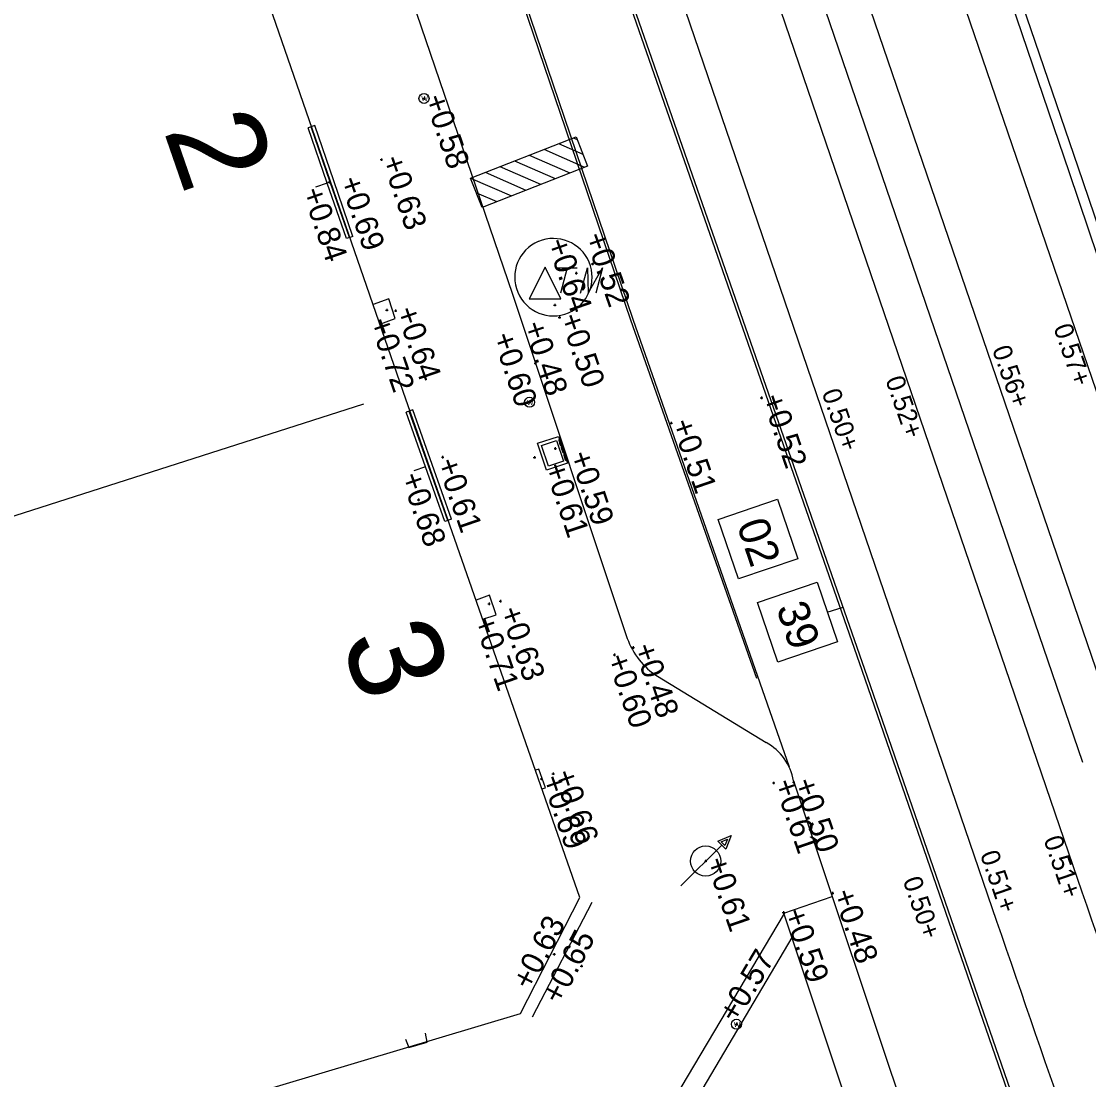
# Model space of a CAD drawing. Extents: x 122462 to 123306, y 485548 to 486417.
# Drawn here: x 122879.04 to 122896.03, y 485918.32 to 485935.16 of the extents above; entities that cross this region are included whole.
import ezdxf

# ---------------------------------------------------------------- set-up
doc = ezdxf.new("R2010")
doc.units = 0
for name, color, linetype in [('B-WE-IE-MEUBILAIR_WEGMEUBILAIR_FIETS-S', 7, 'Continuous'), ('B-WE-IE-MEUBILAIR_WEGMEUBILAIR_PEILBUIS-S', 7, 'Continuous'), ('B-WE-IE-MEUBILAIR_WEGMEUBILAIR_VERKEERSBORD-S', 7, 'Continuous'), ('B-WE-OG-HOOGTEPUNT-S', 7, 'Continuous'), ('B-WE-OG-TOPOGRAFIE_GEVELDETAIL-G', 7, 'Continuous'), ('B-WE-OG-TOPOKAART-G', 7, 'Continuous'), ('B-WE-RI-HWA_KOLK-S', 7, 'Continuous'), ('B-WE-VH-KANTOPSLUITING_ELEMENT_INRIT-G', 7, 'Continuous'), ('B-WE-VH-KANTOPSLUITING_OPSLUITBAND_100X200-G', 7, 'Continuous'), ('B-WE-VH-MATERIAALGRENS-G', 7, 'Continuous'), ('B-WE-VW-MARKERING_LANGS_STREEP_11_010-G', 7, 'Continuous'), ('Bestaand Hoogtemaat vast', 7, 'Continuous'), ('iba7-verkeersbord blauw', 7, 'Continuous'), ('Level 4', 7, 'Continuous'), ('V markering 1-1 10 cm', 7, 'Continuous'), ('V markering ononderbroken streep 10 cm', 7, 'Continuous'), ('V materiaalscheiding algemeen', 7, 'Continuous'), ('V meubilair trammast', 7, 'Continuous'), ('V Rails', 7, 'Continuous'), ('V RWS-band 115-225x250 mm specie', 7, 'Continuous'), ('V trottoirband 130-150x250 mm specie', 7, 'Continuous'), ('V-WE-GR-BOOM-S', 7, 'Continuous'), ('X-WE-AL-TEKENBLAD-S', 7, 'Continuous')]:
    doc.layers.add(name, color=color, linetype=linetype)

msp = doc.modelspace()

# ---------------------------------------------------------------- linework, layer by layer
at = {"layer": 'B-WE-IE-MEUBILAIR_WEGMEUBILAIR_FIETS-S'}
for p, q in [((122887.592, 485933.212), (122887.978, 485933.044)), ((122887.825, 485933.304), (122887.887, 485933.277)), ((122887.125, 485933.029), (122887.774, 485932.747)), ((122887.359, 485933.121), (122888.007, 485932.838)), ((122886.66, 485932.847), (122887.308, 485932.564)), ((122886.893, 485932.938), (122887.541, 485932.655)), ((122886.194, 485932.664), (122886.842, 485932.381)), ((122886.426, 485932.755), (122887.074, 485932.472)), ((122886.285, 485932.431), (122886.609, 485932.289))]:
    msp.add_line(p, q, dxfattribs=at)
msp.add_lwpolyline([(122888.054, 485932.855), (122886.376, 485932.197), (122886.193, 485932.663), (122887.871, 485933.322)], close=True, dxfattribs=at)
at = {"layer": 'B-WE-IE-MEUBILAIR_WEGMEUBILAIR_PEILBUIS-S'}
msp.add_line((122889.538, 485921.398), (122890.19, 485922.049), dxfattribs=at)
for points in [[(122890.126, 485922.113), (122890.342, 485922.202), (122890.254, 485921.985)], [(122890.182, 485922.102), (122890.284, 485922.144), (122890.242, 485922.042)]]:
    msp.add_lwpolyline(points, close=True, dxfattribs=at)
msp.add_circle((122889.934, 485921.794), 0.24, dxfattribs=at)
at = {"layer": 'B-WE-OG-HOOGTEPUNT-S'}
for p, q in [((122885.432, 485933.931), (122885.472, 485933.931)), ((122885.452, 485933.951), (122885.452, 485933.911)), ((122884.754, 485932.957), (122884.794, 485932.957)), ((122884.774, 485932.977), (122884.774, 485932.937)), ((122883.923, 485932.596), (122883.963, 485932.596)), ((122883.943, 485932.616), (122883.943, 485932.576)), ((122883.819, 485932.029), (122883.859, 485932.029)), ((122883.839, 485932.049), (122883.839, 485932.009)), ((122888.132, 485931.317), (122888.132, 485931.277)), ((122887.856, 485931.149), (122887.896, 485931.149)), ((122887.876, 485931.169), (122887.876, 485931.129)), ((122888.112, 485931.297), (122888.152, 485931.297)), ((122887.514, 485930.643), (122887.554, 485930.643)), ((122887.534, 485930.663), (122887.534, 485930.623)), ((122884.841, 485930.563), (122884.881, 485930.563)), ((122884.861, 485930.583), (122884.861, 485930.543)), ((122884.98, 485930.553), (122885.02, 485930.553)), ((122885, 485930.573), (122885, 485930.533)), ((122887.608, 485930.466), (122887.608, 485930.426)), ((122887.588, 485930.446), (122887.628, 485930.446)), ((122887.203, 485929.717), (122887.243, 485929.717)), ((122887.223, 485929.737), (122887.223, 485929.697)), ((122887.112, 485929.095), (122887.152, 485929.095)), ((122887.132, 485929.115), (122887.132, 485929.075)), ((122890.802, 485929.165), (122890.842, 485929.165)), ((122890.822, 485929.185), (122890.822, 485929.145)), ((122889.366, 485928.765), (122889.406, 485928.765)), ((122889.386, 485928.785), (122889.386, 485928.745)), ((122887.521, 485928.359), (122887.561, 485928.359)), ((122887.541, 485928.379), (122887.541, 485928.339)), ((122885.728, 485928.221), (122885.768, 485928.221)), ((122885.748, 485928.241), (122885.748, 485928.201)), ((122887.191, 485928.219), (122887.231, 485928.219)), ((122887.211, 485928.239), (122887.211, 485928.199)), ((122885.344, 485927.543), (122885.384, 485927.543)), ((122885.364, 485927.563), (122885.364, 485927.523)), ((122886.467, 485925.887), (122886.507, 485925.887)), ((122886.487, 485925.907), (122886.487, 485925.867)), ((122886.647, 485925.929), (122886.687, 485925.929)), ((122886.667, 485925.949), (122886.667, 485925.909)), ((122888.763, 485925.194), (122888.803, 485925.194)), ((122888.783, 485925.214), (122888.783, 485925.174)), ((122888.462, 485925.077), (122888.502, 485925.077)), ((122888.482, 485925.097), (122888.482, 485925.057)), ((122887.488, 485923.184), (122887.528, 485923.184)), ((122887.508, 485923.204), (122887.508, 485923.164)), ((122887.3, 485923.101), (122887.34, 485923.101)), ((122887.32, 485923.121), (122887.32, 485923.081)), ((122890.996, 485923.037), (122891.036, 485923.037)), ((122891.016, 485923.057), (122891.016, 485923.017)), ((122891.314, 485923.049), (122891.354, 485923.049)), ((122891.334, 485923.069), (122891.334, 485923.029)), ((122889.914, 485921.794), (122889.954, 485921.794)), ((122889.934, 485921.814), (122889.934, 485921.774)), ((122891.935, 485921.283), (122891.975, 485921.283)), ((122891.955, 485921.303), (122891.955, 485921.263)), ((122891.154, 485920.975), (122891.194, 485920.975)), ((122891.174, 485920.995), (122891.174, 485920.955)), ((122887.503, 485920.31), (122887.543, 485920.31)), ((122887.523, 485920.33), (122887.523, 485920.29)), ((122887.939, 485920.124), (122887.979, 485920.124)), ((122887.959, 485920.144), (122887.959, 485920.104)), ((122890.404, 485919.197), (122890.444, 485919.197)), ((122890.424, 485919.217), (122890.424, 485919.177))]:
    msp.add_line(p, q, dxfattribs=at)
at = {"layer": 'B-WE-OG-TOPOGRAFIE_GEVELDETAIL-G'}
for p, q in [((122883.712, 485933.499), (122883.608, 485933.463)), ((122883.913, 485932.581), (122883.723, 485932.516)), ((122884.321, 485931.735), (122884.217, 485931.699)), ((122885.274, 485928.976), (122885.17, 485928.94)), ((122885.477, 485928.068), (122885.288, 485928.002)), ((122885.888, 485927.234), (122885.784, 485927.197))]:
    msp.add_line(p, q, dxfattribs=at)
for points in [[(122884.217, 485931.699), (122883.913, 485932.581), (122883.608, 485933.463)], [(122884.265, 485931.716), (122883.96, 485932.597), (122883.655, 485933.479)], [(122884.321, 485931.735), (122884.016, 485932.617), (122883.712, 485933.499)], [(122885.784, 485927.197), (122885.477, 485928.068), (122885.17, 485928.94)], [(122885.831, 485927.214), (122885.524, 485928.085), (122885.217, 485928.956)], [(122885.888, 485927.234), (122885.581, 485928.105), (122885.274, 485928.976)]]:
    msp.add_lwpolyline(points, dxfattribs=at)
at = {"layer": 'B-WE-OG-TOPOKAART-G'}
msp.add_line((122885.12, 485929.269), (122882.259, 485937.529), dxfattribs=at)
msp.add_lwpolyline([(122877.355, 485916.488), (122886.989, 485919.37), (122887.932, 485921.215), (122885.12, 485929.269)], dxfattribs=at)
at = {"layer": 'B-WE-RI-HWA_KOLK-S'}
for p, q in [((122887.259, 485928.442), (122887.591, 485928.553)), ((122887.401, 485928.015), (122887.259, 485928.442)), ((122887.591, 485928.553), (122887.733, 485928.126)), ((122887.596, 485928.491), (122887.61, 485928.446)), ((122887.607, 485928.505), (122887.602, 485928.504)), ((122887.61, 485928.446), (122887.621, 485928.415)), ((122887.638, 485928.41), (122887.634, 485928.409)), ((122887.635, 485928.372), (122887.66, 485928.296)), ((122887.646, 485928.387), (122887.641, 485928.385)), ((122887.678, 485928.292), (122887.673, 485928.29)), ((122887.675, 485928.254), (122887.7, 485928.178)), ((122887.686, 485928.268), (122887.681, 485928.266)), ((122887.733, 485928.126), (122887.401, 485928.015)), ((122887.717, 485928.173), (122887.713, 485928.172))]:
    msp.add_line(p, q, dxfattribs=at)
msp.add_lwpolyline([(122887.433, 485928.078), (122887.322, 485928.41), (122887.559, 485928.489), (122887.67, 485928.157)], close=True, dxfattribs=at)
for centre, start, end in [((122887.605, 485928.494), 108.4454, 198.4454), ((122887.63, 485928.418), 198.4454, 288.4454), ((122887.645, 485928.376), 108.4454, 198.4454), ((122887.67, 485928.3), 198.4454, 288.4454), ((122887.684, 485928.257), 108.4454, 198.4454), ((122887.709, 485928.181), 198.4454, 288.4454)]:
    msp.add_arc(centre, 0.01, start, end, dxfattribs=at)
at = {"layer": 'B-WE-VH-KANTOPSLUITING_ELEMENT_INRIT-G'}
msp.add_lwpolyline([(122896.412, 485907.869), (122895.632, 485907.61), (122891.18, 485920.966), (122891.945, 485921.23)], close=True, dxfattribs=at)
at = {"layer": 'B-WE-VH-KANTOPSLUITING_OPSLUITBAND_100X200-G'}
msp.add_lwpolyline([(122888.121, 485921.135), (122887.171, 485919.308)], dxfattribs=at)
at = {"layer": 'B-WE-VH-MATERIAALGRENS-G'}
for points in [[(122875.208, 485969.969), (122879.225, 485958.349), (122883.88, 485944.828), (122888.777, 485930.419), (122891.262, 485923.291)], [(122884.75, 485930.336), (122884.995, 485930.426), (122884.894, 485930.74), (122884.642, 485930.649)], [(122886.386, 485925.644), (122886.601, 485925.715), (122886.493, 485926.024), (122886.28, 485925.948)], [(122887.328, 485922.946), (122887.384, 485922.96), (122887.281, 485923.258), (122887.224, 485923.243)], [(122891.182, 485920.961), (122886.28, 485912.706)], [(122886.458, 485912.363), (122891.31, 485920.576)], [(122885.157, 485918.958), (122885.213, 485918.827), (122885.503, 485918.914), (122885.476, 485919.055)]]:
    msp.add_lwpolyline(points, dxfattribs=at)
at = {"layer": 'B-WE-VW-MARKERING_LANGS_STREEP_11_010-G'}
msp.add_lwpolyline([(122875.329, 485969.583), (122879.184, 485958.335), (122883.839, 485944.815), (122888.736, 485930.405), (122890.742, 485924.703)], dxfattribs=at)
at = {"layer": 'iba7-verkeersbord blauw'}
for centre in [(122885.452, 485933.931), (122887.132, 485929.095), (122890.424, 485919.197)]:
    msp.add_circle(centre, 0.08, dxfattribs=at)
at = {"layer": 'Level 4'}
msp.add_lwpolyline([(122884.488, 485929.066), (122876.1, 485926.379), (122876.056, 485926.517)], dxfattribs=at)
at = {"layer": 'V markering 1-1 10 cm'}
msp.add_lwpolyline([(122897.69, 485909.552), (122896.019, 485914.579), (122892.466, 485924.842), (122886.539, 485941.858), (122880.87, 485958.414), (122875.603, 485973.852), (122873.11, 485981.1), (122869.222, 485992.577), (122863.38, 486009.478), (122855.336, 486033.09), (122853.219, 486039.33)], dxfattribs=at)
at = {"layer": 'V markering ononderbroken streep 10 cm'}
msp.add_line((122895.936, 485923.36), (122879.257, 485972.167), dxfattribs=at)
msp.add_lwpolyline([(122900.793, 485918.356), (122895.862, 485932.839), (122890.421, 485948.745), (122886.073, 485961.479), (122881.891, 485973.721)], dxfattribs=at)
at = {"layer": 'V materiaalscheiding algemeen'}
msp.add_lwpolyline([(122897.072, 485911.4), (122895.975, 485914.564), (122892.423, 485924.827), (122886.495, 485941.843), (122880.827, 485958.399), (122875.559, 485973.837), (122873.066, 485981.085), (122869.178, 485992.562), (122863.337, 486009.463), (122855.292, 486033.075), (122851.509, 486044.226)], dxfattribs=at)
at = {"layer": 'V meubilair trammast'}
for p, q in [((122887.378, 485931.245), (122887.123, 485930.739)), ((122887.631, 485930.739), (122887.378, 485931.245)), ((122887.574, 485931.235), (122887.89, 485931.234)), ((122887.732, 485931.234), (122887.624, 485930.831)), ((122887.944, 485930.831), (122888.052, 485931.233)), ((122888.052, 485931.233), (122888.065, 485930.832)), ((122888.065, 485930.832), (122888.293, 485931.234)), ((122888.293, 485931.234), (122888.185, 485930.831)), ((122887.123, 485930.739), (122887.631, 485930.739))]:
    msp.add_line(p, q, dxfattribs=at)
at = {"layer": 'V Rails'}
for p, q in [((122859.04, 486037.86), (122898.563, 485922.205)), ((122857.682, 486037.396), (122897.205, 485921.741)), ((122856.774, 486035.862), (122895.923, 485921.303)), ((122855.416, 486035.398), (122894.565, 485920.838))]:
    msp.add_line(p, q, dxfattribs=at)
for radius, end in [(502.073, 199.72789), (503.508, 199.72709)]:
    msp.add_arc((123371.02, 486083.659), radius, 198.86698, end, dxfattribs=at)
at = {"layer": 'V RWS-band 115-225x250 mm specie'}
msp.add_lwpolyline([(122881.712, 485973.732), (122885.936, 485961.375), (122890.294, 485948.692), (122895.718, 485932.752), (122900.529, 485918.488)], dxfattribs=at)
at = {"layer": 'V trottoirband 130-150x250 mm specie'}
msp.add_arc((122887.511, 485931.086), 0.616, 112.9686, 112.6351, dxfattribs=at)
at = {"layer": 'V-WE-GR-BOOM-S'}
msp.add_line((122891.33, 485923.07), (122891.945, 485921.23), dxfattribs=at)
for points in [[(122874.27, 485967.485), (122877.528, 485958.062), (122880.822, 485948.386), (122882.937, 485942.309), (122886.859, 485930.814), (122888.686, 485925.338)], [(122889.167, 485924.735), (122890.897, 485923.679)]]:
    msp.add_lwpolyline(points, dxfattribs=at)
for centre, radius, start, end in [((122889.84, 485925.765), 1.231, 200.3275, 236.8339), ((122890.49, 485922.932), 0.851, 9.3413, 61.3991)]:
    msp.add_arc(centre, radius, start, end, dxfattribs=at)
at = {"layer": 'X-WE-AL-TEKENBLAD-S'}
msp.add_line((122891.869, 485925.757), (122892.123, 485925.836), dxfattribs=at)
for points in [[(122891.078, 485927.553), (122891.401, 485926.606), (122890.455, 485926.283), (122890.131, 485927.229)], [(122891.707, 485926.23), (122892.03, 485925.284), (122891.084, 485924.961), (122890.761, 485925.907)]]:
    msp.add_lwpolyline(points, close=True, dxfattribs=at)

# ---------------------------------------------------------------- texts
at = {"layer": 'B-WE-IE-MEUBILAIR_WEGMEUBILAIR_VERKEERSBORD-S'}
for s, rotation, p in [('2', 289.0921, (122881.303, 485933.422)), ('3', 289.2444, (122884.121, 485925.31))]:
    msp.add_text(s, height=1.5, rotation=rotation, dxfattribs=at).set_placement(p)
at = {"layer": 'B-WE-OG-HOOGTEPUNT-S'}
for s, rotation, p in [('+0.58', 289, (122885.452, 485933.931)), ('+0.63', 289, (122884.774, 485932.957)), ('+0.69', 289.0689, (122884.103, 485932.625)), ('+0.84', 289.0689, (122883.506, 485932.451)), ('+0.64', 289.2463, (122887.398, 485931.639)), ('+0.52', 289.2463, (122888.004, 485931.733)), ('+0.64', 289, (122885, 485930.553)), ('+0.50', 289, (122887.608, 485930.446)), ('+0.72', 289.0689, (122884.577, 485930.377)), ('+0.48', 288.4454, (122887.026, 485930.323)), ('+0.60', 288.4454, (122886.538, 485930.145)), ('+0.52', 289, (122890.822, 485929.165)), ('+0.51', 289, (122889.386, 485928.765)), ('+0.59', 288.4454, (122887.761, 485928.258)), ('+0.61', 289.0689, (122885.65, 485928.143)), ('+0.61', 288.4454, (122887.363, 485928.069)), ('+0.68', 289.0689, (122885.077, 485927.915)), ('+0.63', 289.2463, (122886.65, 485925.779)), ('+0.71', 289.2463, (122886.236, 485925.624)), ('+0.48', 289, (122888.783, 485925.194)), ('+0.60', 289.2463, (122888.354, 485925.026)), ('+0.66', 289, (122887.508, 485923.184)), ('+0.69', 289, (122887.32, 485923.101)), ('+0.61', 289, (122891.016, 485923.037)), ('+0.50', 289, (122891.334, 485923.049)), ('+0.61', 289, (122889.934, 485921.794)), ('+0.48', 289, (122891.955, 485921.283)), ('+0.59', 289, (122891.174, 485920.975)), ('+0.63', 62.5392, (122887.15, 485919.721)), ('+0.65', 62.5392, (122887.623, 485919.494)), ('+0.57', 59.2985, (122890.424, 485919.197))]:
    msp.add_text(s, height=0.36, rotation=rotation, dxfattribs=at).set_placement(p)
at = {"layer": 'Bestaand Hoogtemaat vast'}
for s, rotation, p in [('0.57+', 289.2135, (122895.465, 485930.285)), ('0.56+', 289.2135, (122894.489, 485929.94)), ('0.52+', 289.2135, (122892.79, 485929.454)), ('0.50+', 289.2135, (122891.778, 485929.251)), ('0.51+', 288.9996, (122895.308, 485922.139)), ('0.51+', 288.9996, (122894.297, 485921.903)), ('0.50+', 288.9996, (122893.068, 485921.488))]:
    msp.add_text(s, height=0.3, rotation=rotation, dxfattribs=at).set_placement(p)
at = {"layer": 'iba7-verkeersbord blauw'}
for p in [(122885.41, 485933.889), (122887.09, 485929.053), (122890.381, 485919.155)]:
    msp.add_text('W', height=0.08, dxfattribs=at).set_placement(p)
at = {"layer": 'X-WE-AL-TEKENBLAD-S'}
for s, p in [('02', (122890.424, 485927.147)), ('39', (122891.053, 485925.825))]:
    msp.add_text(s, height=0.5, rotation=288.867, dxfattribs=at).set_placement(p)

doc.saveas('drawing.dxf')
